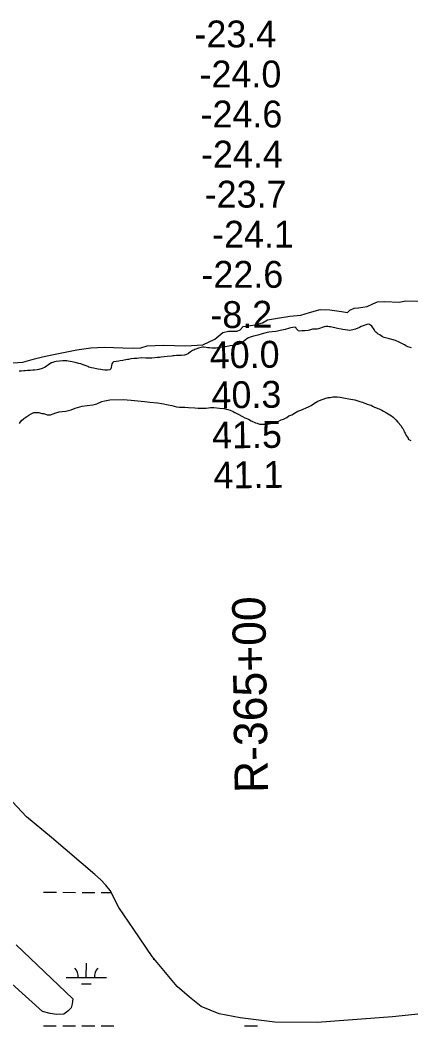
# Model space of a CAD drawing. Extents: x 3148686 to 3186545, y 916144 to 941516.
# Drawn here: x 3164230 to 3165206, y 930448 to 932957 of the extents above; entities that cross this region are included whole.
import ezdxf

# ---------------------------------------------------------------- set-up
doc = ezdxf.new("R2010")
doc.units = 0
for name, color, linetype in [('V-RIVR-EDGE', 7, 'Continuous'), ('V-RIVR-RANG', 7, 'Continuous'), ('V-RIVR-RANG-IDEN', 7, 'Continuous'), ('V-SITE-VEGE', 7, 'Continuous'), ('V-WETL-SWMP', 7, 'Continuous')]:
    doc.layers.add(name, color=color, linetype=linetype)

msp = doc.modelspace()

# ---------------------------------------------------------------- linework, layer by layer
at = {"layer": 'V-RIVR-EDGE'}
for points in [[(3164952.8, 932227.5), (3164979.3, 932234.7), (3165003.3, 932234.4), (3165032.3, 932230.3), (3165047.2, 932227.3), (3165053.3, 932233.3), (3165063.6, 932238.5), (3165074.6, 932239.1), (3165096.8, 932242.4), (3165110.9, 932248.7), (3165122.5, 932254.5), (3165140.7, 932255.1), (3165176.1, 932253.4), (3165192.8, 932256.4), (3165259.2, 932255.1)], [(3164212.1, 932102), (3164236.7, 932103.2), (3164266, 932111.6), (3164286.1, 932116.5), (3164313.8, 932122.8), (3164371.4, 932134.2), (3164406.5, 932139.3), (3164440.3, 932140.7), (3164486.9, 932139.7), (3164514.3, 932138.4), (3164531.3, 932139.6), (3164547.5, 932144.4), (3164587.4, 932145.6), (3164644, 932143.9), (3164686.1, 932146.8), (3164716.3, 932161.1), (3164735.8, 932177.2), (3164750.4, 932180.8), (3164771.7, 932180.7), (3164779.4, 932184.4), (3164787.3, 932192.6), (3164816.5, 932196.5), (3164835.4, 932201.3), (3164847.9, 932209.2), (3164872.6, 932213.7), (3164903.1, 932218.2), (3164931.1, 932220.5), (3164952.8, 932227.5)]]:
    msp.add_lwpolyline(points, dxfattribs=at)
at = {"layer": 'V-SITE-VEGE'}
for points in [[(3164941.1, 932181.8), (3164937.9, 932181.8), (3164933.1, 932181.5), (3164928.3, 932180.7), (3164925.3, 932181.5), (3164919.6, 932187.7), (3164918, 932190.3), (3164914.4, 932190.6), (3164911.2, 932190.2), (3164906.2, 932189.2), (3164902.8, 932188.4), (3164892, 932185.1), (3164883.6, 932183.6), (3164879.4, 932182.8), (3164876, 932181.6), (3164873, 932181.2), (3164868.4, 932180.2), (3164850.6, 932178.1), (3164847, 932177.4), (3164834.6, 932174.6), (3164823.5, 932171.1), (3164816.9, 932169.5), (3164812.9, 932168.6), (3164804.5, 932166), (3164799.9, 932164.1), (3164796.1, 932161.7), (3164792.1, 932158.5), (3164787.9, 932154.9), (3164783.9, 932152), (3164778.7, 932149.6), (3164773.6, 932148), (3164761.6, 932145.1), (3164754.8, 932144.1), (3164746.6, 932142.4), (3164742.2, 932142), (3164729.4, 932140.1), (3164722.6, 932139.5), (3164719.2, 932138.5), (3164708.8, 932138.4), (3164702.5, 932139), (3164698.5, 932139.7), (3164689.5, 932140.7), (3164685.7, 932140.7), (3164681.7, 932140), (3164675.7, 932138.6), (3164666.7, 932135.2), (3164663.5, 932133.7), (3164660.7, 932132.3), (3164655.6, 932129.1), (3164650.4, 932125.3), (3164645.4, 932122.8), (3164640.8, 932121.2), (3164633.4, 932120.3), (3164624.2, 932119.9), (3164620.2, 932119.9), (3164614.8, 932119.6), (3164611.4, 932119), (3164607.8, 932118.8), (3164597, 932117.3), (3164582.2, 932115.8), (3164578.2, 932115.6), (3164573.2, 932114.8), (3164559.2, 932113.5), (3164551.4, 932113.5), (3164543.6, 932113.8), (3164532.8, 932114), (3164526.9, 932113.5), (3164521.7, 932112.9), (3164514.5, 932112.5), (3164506.3, 932111.6), (3164501.1, 932110.6), (3164497.9, 932110.2), (3164489.9, 932108.5), (3164486.7, 932108.1), (3164480.3, 932107.1), (3164476.7, 932106), (3164463.1, 932104.1), (3164460.6, 932101.9), (3164459.2, 932099.1), (3164458, 932094.5), (3164457.6, 932090.9), (3164457, 932087.1), (3164454.3, 932084.5), (3164447.9, 932083.4), (3164442, 932083.6), (3164436.2, 932084.2), (3164431.6, 932084.9), (3164424.8, 932086.3), (3164421.2, 932086.9), (3164413.2, 932088.6), (3164408, 932089.6), (3164405, 932090.4), (3164402, 932091.4), (3164399.2, 932092.6), (3164394.9, 932094.5), (3164390.3, 932096.3), (3164387.3, 932097.1), (3164382.1, 932099.1), (3164376.7, 932100.4), (3164367.5, 932102.8), (3164360.5, 932104.4)], [(3165207.2, 932139.1), (3165201.3, 932141.3), (3165198.1, 932142.2), (3165193.3, 932144.2), (3165189.3, 932146.4), (3165186.1, 932148.4), (3165178.1, 932152.7), (3165166.8, 932157.5), (3165158, 932160.4), (3165152.6, 932161.8), (3165149, 932162.6), (3165139.2, 932165.1), (3165134.9, 932167.1), (3165127.7, 932171.5), (3165124.3, 932173.6), (3165120.7, 932176.4), (3165118.3, 932178.4), (3165115.8, 932181.2), (3165113.8, 932184.8), (3165108, 932193.2), (3165104.5, 932196.1), (3165102.1, 932197.9), (3165098.9, 932198.1), (3165095.7, 932197.5), (3165086.7, 932194.4), (3165081.4, 932192.2), (3165077.4, 932190.2), (3165067.4, 932186.3), (3165064.2, 932184.9), (3165061, 932184.3), (3165056.8, 932183.3), (3165053, 932182.8), (3165041.2, 932184), (3165035.4, 932185.1), (3165031.9, 932185.5), (3165022.1, 932187.5), (3165005.3, 932191.6), (3165001.7, 932192.1), (3164998.1, 932192.9), (3164993.3, 932192.7), (3164989.3, 932192.1), (3164984.1, 932190), (3164980.1, 932188.6), (3164975.1, 932187), (3164971.5, 932186), (3164967.3, 932185.5), (3164960.3, 932185.5), (3164952.7, 932183.4), (3164949.1, 932182.6), (3164941.1, 932181.8)], [(3164360.5, 932104.4), (3164349.8, 932106.1), (3164346.4, 932106.5), (3164336.8, 932106.6), (3164328.6, 932106.2), (3164320.4, 932105.3), (3164316, 932104.5), (3164311.6, 932102.9), (3164308.6, 932101.5), (3164304.2, 932099), (3164300.9, 932096.6), (3164296.3, 932093.6), (3164292.3, 932091.3), (3164284.9, 932087.9), (3164276.9, 932085.1), (3164272.7, 932084.2), (3164266.3, 932083.2), (3164262.3, 932083.4), (3164256.1, 932083.1), (3164252.3, 932083.1), (3164248.5, 932082.9), (3164243.1, 932082.3), (3164239.1, 932082), (3164232.5, 932081.2), (3164227.9, 932080.8)], [(3164620.2, 931992.2), (3164628, 931991.7), (3164641.1, 931991.2), (3164650.5, 931990.3), (3164666.1, 931989.8), (3164675, 931988.8), (3164694.3, 931988.9), (3164700, 931990), (3164705.2, 931990.6), (3164713.6, 931990.6), (3164728.2, 931989.1), (3164738.6, 931987.6), (3164748.5, 931985.6), (3164754.8, 931984.1), (3164761.6, 931980.5), (3164765.8, 931978.4), (3164774.1, 931973.8), (3164785.6, 931968.1), (3164791.4, 931965), (3164800.3, 931961.4), (3164807.1, 931957.3), (3164818.1, 931952.6), (3164821.7, 931951.6), (3164828, 931949), (3164833.7, 931948.6), (3164847.8, 931948.6), (3164867.6, 931952.9), (3164872.3, 931954.5), (3164882.2, 931959.3), (3164887.4, 931961.4), (3164895.7, 931965.6), (3164900.9, 931969.3), (3164908.7, 931972.5), (3164914.9, 931976.1), (3164923.7, 931980.9), (3164931, 931983.5), (3164950.3, 931992.5), (3164956.5, 931995.7), (3164964.8, 932001.5), (3164969, 932004.1), (3164973.6, 932006.2), (3164977.8, 932007.8), (3164993.4, 932014.1), (3164996.5, 932014.2), (3164999.1, 932015.2), (3165003.8, 932015.8), (3165010.6, 932016.8), (3165021.6, 932016.9), (3165029.4, 932015.9), (3165041.9, 932013.9), (3165050.3, 932011.9), (3165060.7, 932010.4), (3165065.9, 932009.3), (3165078.5, 932005.8), (3165084.7, 932003.7), (3165088.4, 932002.2), (3165093.1, 932000.6), (3165096.7, 931998.6), (3165102, 931997), (3165106.1, 931996), (3165109.8, 931993.4), (3165115, 931991.4), (3165119.7, 931989.8), (3165123.4, 931988.3), (3165126.5, 931987.3), (3165132.8, 931983.7), (3165137.5, 931981.1), (3165144.8, 931977.5), (3165148.5, 931974.9), (3165156.9, 931969.7), (3165161.6, 931966.6), (3165164.7, 931963), (3165168.4, 931959.4), (3165173.1, 931953.7), (3165181, 931944.8), (3165183.1, 931940.7), (3165185.7, 931938.1), (3165187.9, 931932.9), (3165188.4, 931929.8), (3165191, 931926.1), (3165193.7, 931920.4), (3165198.4, 931913.6), (3165198.9, 931911.6), (3165205.7, 931908)], [(3164228.3, 931950.8), (3164233, 931957.1), (3164239.2, 931962.8), (3164251.7, 931971.3), (3164257.9, 931974.9), (3164264.2, 931977.6), (3164276.7, 931977.7), (3164284.5, 931975.6), (3164288.2, 931975.1), (3164293.4, 931973.6), (3164298.1, 931972), (3164305.9, 931972.1), (3164319.4, 931977.4), (3164327.8, 931979.5), (3164335.1, 931980.6), (3164343.9, 931981.2), (3164357.5, 931984.9), (3164367.3, 931988.6), (3164385, 931993.4), (3164397.5, 931995.6), (3164411.6, 931997.2), (3164421.5, 931999.9), (3164434, 932005.2), (3164441.3, 932006.8), (3164453.8, 932010), (3164487.7, 932010.2), (3164507, 932008.7), (3164540.9, 932005.3), (3164553.9, 932003.8), (3164572.7, 932001.8), (3164583.7, 932000.3), (3164599.8, 931997.3), (3164609.2, 931995.2), (3164620.2, 931992.2)], [(3165342.1, 930489.5), (3165159.5, 930470.5), (3164972, 930455.8), (3164865.8, 930456.6), (3164779.2, 930467.7), (3164727.1, 930478.1), (3164681.8, 930495.9), (3164652.8, 930519), (3164621.9, 930546.3), (3164560, 930620.9), (3164513.7, 930688.1), (3164476.6, 930742.9), (3164454.7, 930785.1), (3164444.3, 930798.9), (3164431, 930812.5), (3164416.9, 930825.1), (3164308.7, 930918), (3164246.4, 930969.5), (3164199.9, 931019)], [(3164220.3, 930649.8), (3164361.5, 930515.3), (3164360.5, 930503.1), (3164357.4, 930492.4), (3164349.2, 930484.1), (3164339, 930477), (3164321.9, 930476.1), (3164305.6, 930478.2), (3164286.1, 930483.8), (3164209.4, 930552.8)]]:
    msp.add_lwpolyline(points, dxfattribs=at)
at = {"layer": 'V-WETL-SWMP'}
for p, q in [((3164288.8, 930780.9), (3164320.8, 930780.9)), ((3164336.8, 930780.9), (3164368.8, 930780.8)), ((3164384.8, 930780.8), (3164416.8, 930780.8)), ((3164432.8, 930780.8), (3164456.9, 930780.7)), ((3164562.5, 930614.5), (3164565.4, 930614.5)), ((3164395.4, 930568.2), (3164395.5, 930604.2)), ((3164345.4, 930568.3), (3164445.4, 930568.1)), ((3164383.4, 930552.8), (3164407.4, 930552.8)), ((3164288.5, 930448.2), (3164320.5, 930448.2)), ((3164336.5, 930448.2), (3164368.5, 930448.2)), ((3164384.5, 930448.1), (3164416.5, 930448.1)), ((3164432.5, 930448.1), (3164464.5, 930448.1)), ((3164790.4, 930447.7), (3164822.4, 930447.7))]:
    msp.add_line(p, q, dxfattribs=at)
for points in [[(3165342.1, 930489.5), (3165159.5, 930470.5), (3164972, 930455.8), (3164865.8, 930456.6), (3164779.2, 930467.7), (3164727.1, 930478.1), (3164681.8, 930495.9), (3164652.8, 930519), (3164621.9, 930546.3), (3164560, 930620.9), (3164513.7, 930688.1), (3164476.6, 930742.9), (3164454.7, 930785.1), (3164444.3, 930798.9), (3164431, 930812.5), (3164416.9, 930825.1), (3164308.7, 930918), (3164246.4, 930969.5), (3164199.9, 931019)], [(3164220.3, 930649.8), (3164361.5, 930515.3), (3164360.5, 930503.1), (3164357.4, 930492.4), (3164349.2, 930484.1), (3164339, 930477), (3164321.9, 930476.1), (3164305.6, 930478.2), (3164286.1, 930483.8), (3164209.4, 930552.8)]]:
    msp.add_lwpolyline(points, dxfattribs=at)
for centre, start, end in [((3164340.2, 930568.7), 359.1678, 40.7115), ((3164450.7, 930568.6), 139.1678, 180.7115)]:
    msp.add_arc(centre, 35.2, start, end, dxfattribs=at)

# ---------------------------------------------------------------- texts
at = {"layer": 'V-RIVR-RANG'}
for s, p in [('-23.4', (3164665.3, 932888.9)), ('-24.0', (3164678, 932789)), ('-24.6', (3164680.5, 932689.1)), ('-24.4', (3164681.8, 932589.1)), ('-23.7', (3164690.9, 932489.2)), ('-24.1', (3164709.4, 932389.2)), ('-22.6', (3164682.8, 932289.1))]:
    msp.add_text(s, height=67, dxfattribs=at).set_placement(p)
for s, p in [('-8.2', (3164705.4, 932188.1)), ('40.0', (3164703.9, 932088.1)), ('40.3', (3164708.2, 931988.1)), ('41.5', (3164709.6, 931888.1)), ('41.1', (3164713.3, 931788.2))]:
    msp.add_text(s, height=67, rotation=0.6483, dxfattribs=at).set_placement(p)
at = {"layer": 'V-RIVR-RANG-IDEN'}
msp.add_text('R-365+00', height=83, rotation=90.7912, dxfattribs=at).set_placement((3164848.8, 931029.3))

doc.saveas('drawing.dxf')
